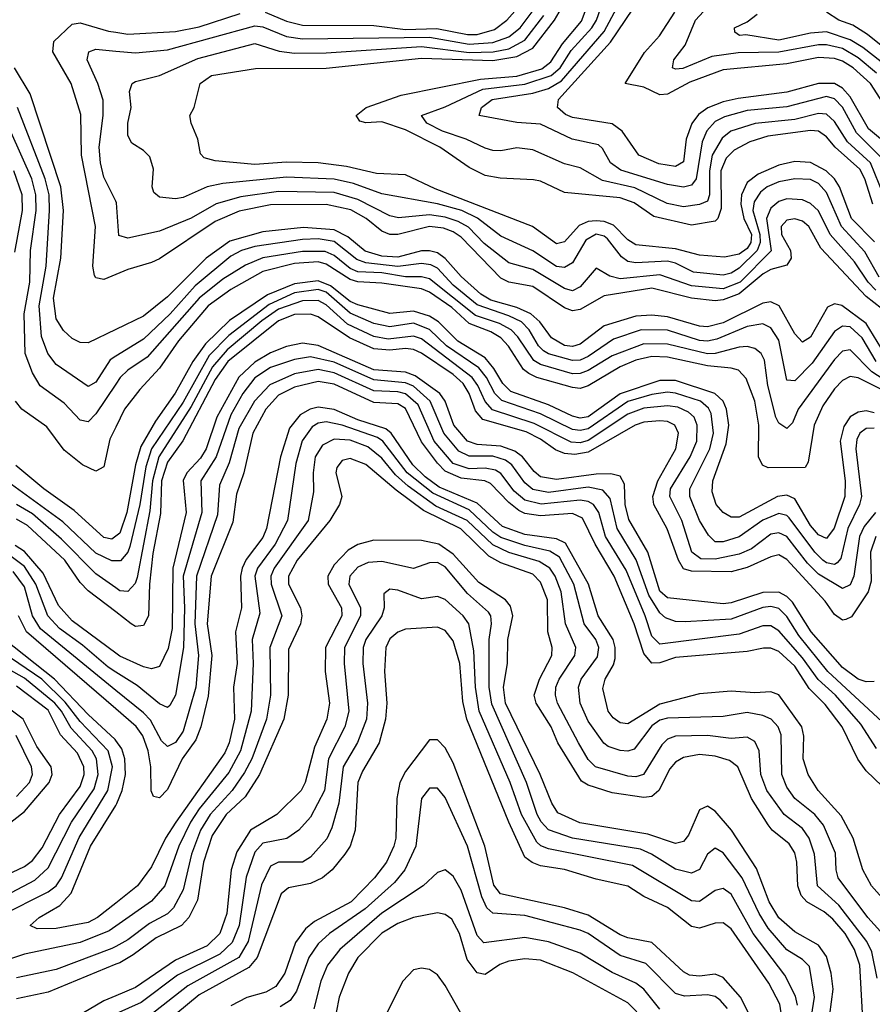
# Model space of a CAD drawing. Header units: inches. Extents: x 501365 to 657855, y 482276 to 547543.
# Tile 643 of 656: x 609758 to 611905, y 514992 to 517471. Entities that reach past the tile are written whole.
import ezdxf

# ---------------------------------------------------------------- set-up
doc = ezdxf.new("R2010")
doc.units = ezdxf.units.IN
doc.header["$MEASUREMENT"] = 0
doc.layers.add('A6501', color=7, linetype='Continuous')
doc.layers.add('A6511', color=7, linetype='Continuous')

msp = doc.modelspace()

# ---------------------------------------------------------------- linework, layer by layer
at = {"layer": 'A6501', "color": 5}
for points, elevation in [([(610000, 516829.4), (609970, 516817), (609950, 516821), (609946.6, 516826.6), (609942.4, 516850), (609948.7, 516950), (609913.6, 517130), (609911.7, 517231.7), (609887.4, 517310), (609841.2, 517390), (609844, 517416), (609890, 517459.3), (609910, 517463.1), (609981.9, 517441.9), (610000, 517439.2)], 3780), ([(610000, 517013.8), (609970, 517074.2), (609961.3, 517110), (609957.9, 517150), (609968.5, 517230), (609967.9, 517267.9), (609955, 517310), (609928.2, 517370), (609931.8, 517390), (609950, 517396.3), (610000, 517391.8)], 3760), ([(610000, 516690.8), (609930, 516656.9), (609910, 516658), (609890, 516667.8), (609868.4, 516688.4), (609850, 516717.7), (609842.7, 516770), (609861.9, 516870), (609867.9, 516990), (609861.8, 517050), (609784, 517284), (609745.2, 517350)], 3820), ([(610000, 516553.2), (609950, 516478.1), (609930, 516458.7), (609910, 516462.5), (609870, 516505.6), (609809.3, 516549.3), (609790, 516581.6), (609771.5, 516630), (609769.4, 516730), (609783.4, 516810), (609785.5, 516890), (609799.3, 516990), (609798.7, 517030), (609788.2, 517070), (609708.7, 517248.7)], 3860), ([(610000, 516623.5), (609985.4, 516614.6), (609950, 516558.1), (609930, 516547), (609850, 516602.9), (609828.6, 516630), (609813.2, 516673.2), (609807.1, 516750), (609824.7, 516850), (609833.4, 516990), (609832.1, 517030), (609822.2, 517070), (609752, 517250)], 3840), ([(609745.9, 516885.9), (609765, 516990), (609764.4, 517030), (609743.5, 517090)], 3880), ([(610000, 516445), (609985.1, 516414.9), (609970, 516345.2), (609950, 516334.1), (609916.5, 516350), (609870, 516386.6), (609826.1, 516446.1), (609763.4, 516490), (609747.4, 516510)], 3880), ([(610000, 516170.3), (609990, 516162.6), (609970, 516166.8), (609895.3, 516235.3), (609819.1, 516290), (609748.5, 516348.5)], 3920), ([(610000, 516108.2), (609990, 516108.3), (609950, 516128), (609866.8, 516206.8), (609710, 516320.8)], 3940), ([(610000, 516040.3), (609950, 516075.7), (609862.9, 516162.9), (609790, 516226.7), (609750, 516250.6)], 3960), ([(610000, 515979.6), (609930, 516032.6), (609910, 516053.8), (609871.3, 516110), (609777.7, 516197.7), (609750, 516213.3)], 3980), ([(610000, 515876.1), (609890, 515957.4), (609855.5, 515995.5), (609817.1, 516077.1), (609770, 516131.9), (609746.7, 516146.7)], 4020), ([(610000, 515828.4), (609980.6, 515840.6), (609916.1, 515896.1), (609857.9, 515937.9), (609828.7, 515970), (609798.5, 516050), (609770, 516094), (609730, 516124.3)], 4040), ([(610000, 515782.3), (609810, 515936.9), (609790.1, 515970), (609770, 516043.3), (609741.9, 516081.9)], 4060), ([(610000, 515735.8), (609775.5, 515930), (609755, 515970)], 4080), ([(610000, 515656.1), (609998.4, 515658.4), (609930, 515721.5), (609845.6, 515810), (609719.6, 515910)], 4120), ([(609710, 515214.4), (609830, 515274.6), (609849.5, 515290.5), (609863.3, 515310), (609907.9, 515412.1), (609980.3, 515530), (609992, 515590), (609980.9, 515630), (609910, 515704.1), (609872.8, 515752.8), (609813.7, 515810), (609716.3, 515876.3)], 4140), ([(609677.7, 515242.3), (609795.9, 515304.1), (609830, 515335.3), (609888.5, 515450), (609945.4, 515534.6), (609955.6, 515570), (609951.5, 515610), (609940.4, 515630), (609887.2, 515687.2), (609863.5, 515730), (609846.3, 515750), (609770, 515812.9), (609694.8, 515854.8)], 4160), ([(609710, 515310.5), (609770, 515338.9), (609790, 515353.6), (609814.2, 515385.8), (609858.3, 515470), (609910, 515540.4), (609920.2, 515570), (609919.9, 515590), (609903.7, 515623.7), (609860.5, 515670), (609830, 515732.4), (609750, 515792.9)], 4180), ([(609581.1, 515330), (609770, 515476.9), (609832.2, 515550), (609839.5, 515570), (609837.1, 515590), (609801, 515641), (609767.1, 515710), (609730, 515737.6)], 4220), ([(609750, 515514.6), (609782.8, 515550), (609790.2, 515570), (609788, 515590), (609748.7, 515668.7)], 4240), ([(610000, 515246.5), (609953.8, 515210), (609930, 515198.1), (609850, 515182.4), (609802.2, 515182.2), (609784.2, 515190), (609806.6, 515210), (609859.2, 515240.8), (609888, 515272), (609936.1, 515390), (610000, 515492.3)], 4120), ([(610000, 515188.4), (609983.3, 515176.7), (609910, 515147.6), (609770, 515118), (609730, 515105)], 4140), ([(610000, 515137.6), (609990, 515132), (609850, 515079.3), (609750, 515058.7)], 4160), ([(610000, 515092.5), (609830, 515022.5), (609750, 515005.5)], 4180), ([(610000, 515012.9), (609970, 515000.4), (609900.5, 514959.4), (609790, 514909.5), (609763.7, 514876.3), (609741.4, 514810)], 4220)]:
    msp.add_lwpolyline(points, dxfattribs=dict(at, elevation=elevation))
at = {"layer": 'A6511', "color": 5}
for points, elevation in [([(611906.5, 517006.5), (611886.5, 517070), (611874.2, 517094.2), (611811.9, 517150), (611790, 517176), (611770, 517190), (611750, 517192), (611642.1, 517177.8), (611596.6, 517163.4), (611557.6, 517142.4), (611537.7, 517122.3), (611524, 517090), (611524.6, 516995.5), (611516.7, 516970), (611510, 516963.6), (611450, 516953.4), (611355.1, 516975.1), (611305.4, 517010), (611270, 517022.3), (611130, 517035.5), (611070, 517064), (611052.1, 517067.9), (610968.2, 517071.8), (610930, 517078.6), (610890, 517098.5), (610816.4, 517150), (610730, 517193.7), (610670, 517213.8), (610630, 517210.8), (610615, 517215.1), (610606.7, 517226.7), (610605.3, 517230), (610630.8, 517250), (610718.8, 517281.2), (610918.9, 517321.1), (611010, 517328.3), (611072.8, 517347.2), (611095.7, 517364.3), (611125.1, 517410), (611173.2, 517466.8), (611204.4, 517550)], 3680), ([(610376.6, 517490), (610430, 517467.3), (610470, 517457.4), (610650, 517456), (610730, 517445.7), (610808.9, 517448.9), (610886.2, 517433.8), (610910, 517433.5), (610953.5, 517446.5), (610985.2, 517470), (611037.8, 517530)], 3780), ([(611934, 517030), (611901.2, 517110), (611843.1, 517163.1), (611810, 517214.1), (611790, 517232.9), (611770, 517234.4), (611710, 517219.8), (611610.4, 517209.6), (611549.3, 517190), (611527.3, 517172.7), (611502.5, 517130), (611495.7, 517090), (611495.5, 517030), (611490, 517013.5), (611470, 517005.4), (611430, 516999.3), (611388.4, 517008.4), (611307.1, 517047.1), (611226.1, 517066.1), (611170, 517097.8), (611130, 517107.7), (611050, 517143), (611010, 517148.6), (610970, 517140.6), (610950, 517141.2), (610930, 517147.1), (610882.8, 517170), (610822.5, 517190), (610783.6, 517210), (610769.9, 517230), (610830, 517251.6), (610924.5, 517295.5), (611030, 517308.8), (611096.9, 517330), (611119.5, 517350), (611147.1, 517392.9), (611198.7, 517450), (611210.9, 517470), (611232.1, 517530)], 3660), ([(611935.8, 517115.8), (611866, 517186), (611830.3, 517250.3), (611810, 517271.8), (611790, 517277.5), (611690, 517251.8), (611590, 517241.8), (611533.6, 517226.4), (611510, 517214.4), (611488.9, 517191.1), (611477, 517163), (611462.2, 517070), (611450, 517053.9), (611430, 517049.4), (611390, 517055.7), (611272.3, 517092.3), (611246.4, 517110), (611226.2, 517146.2), (611215.6, 517155.6), (611149.7, 517169.7), (611070, 517207.9), (611010, 517211.8), (610915.1, 517230), (610921.1, 517250), (610948.4, 517270), (611050, 517286.2), (611090, 517297.8), (611122.8, 517317.2), (611230, 517441.3), (611274.6, 517525.4)], 3640), ([(610000, 517391.8), (610050, 517387.2), (610130, 517395.3), (610350, 517455.3), (610370, 517452.9), (610430, 517428.4), (610470, 517422.5), (610790, 517426.7), (610890, 517408.9), (610950, 517413.1), (610990, 517427.3), (611018.3, 517450), (611066.2, 517513.8)], 3760), ([(611911.1, 516911.1), (611853.1, 516970), (611823, 517050), (611810.6, 517070), (611789.3, 517090), (611750, 517111.6), (611710, 517113.4), (611670, 517104.2), (611618.2, 517081.8), (611590, 517061.3), (611576.3, 517030), (611574, 517006), (611581.5, 516970), (611601.4, 516930), (611599.6, 516910), (611590, 516894.8), (611570, 516880.4), (611532.8, 516872.8), (611470, 516877.9), (611410, 516893.9), (611310, 516904.2), (611290, 516916.9), (611253.4, 516953.4), (611230, 516962.7), (611210, 516964.6), (611190, 516962.5), (611167, 516953), (611130, 516911.8), (611110, 516906.4), (611049.9, 516950), (610804.6, 517044.6), (610730, 517080.2), (610656.3, 517083.7), (610580.8, 517100.8), (610509.8, 517110.2), (610430, 517112.1), (610350, 517106.3), (610250, 517115.3), (610222.7, 517122.7), (610213.4, 517133.4), (610206.9, 517170), (610189.8, 517210), (610186.2, 517230), (610197.8, 517250), (610212.2, 517310), (610240.7, 517330), (610352.1, 517347.9), (610530, 517348.7), (610770, 517374.1), (610950, 517367.7), (611010, 517377.8), (611050, 517399.1), (611105.1, 517470), (611128.4, 517510)], 3720), ([(611951.4, 517150), (611896.3, 517196.3), (611850, 517276.6), (611830, 517298), (611810, 517309.8), (611770.2, 517309.8), (611690, 517288.3), (611567.5, 517272.5), (611530, 517264), (611491.2, 517248.8), (611468, 517232), (611450.7, 517209.3), (611436.7, 517170), (611430, 517113.3), (611410, 517101.6), (611367.5, 517107.5), (611317.7, 517130), (611275.6, 517190), (611250, 517208.4), (611150, 517224.7), (611132.5, 517232.5), (611112.5, 517250), (611115.2, 517270), (611245.8, 517414.2), (611302.6, 517497.4)], 3620), ([(611916.3, 517336.3), (611870, 517374.8), (611830, 517397.9), (611790, 517407.7), (611770, 517407.3), (611670, 517388.8), (611567.3, 517387.3), (611501.6, 517378.4), (611428.3, 517348.3), (611410, 517346.4), (611402, 517350), (611405.4, 517370), (611433.7, 517406.3), (611460.3, 517470), (611490, 517502.4)], 3560), ([(610000, 517439.2), (610030, 517434.7), (610150, 517441.3), (610210, 517452.9), (610313.6, 517486.4)], 3780), ([(611922.7, 516822.7), (611886.4, 516886.4), (611827.8, 516950), (611790, 517035.9), (611770, 517058.1), (611750, 517068.6), (611710, 517070.4), (611670, 517062.8), (611640.3, 517050), (611623.5, 517036.5), (611608, 517012), (611604.6, 516990), (611622, 516930), (611622.9, 516910), (611615.2, 516890), (611570, 516845), (611550, 516832.8), (611530, 516827.6), (611455.4, 516835.4), (611410, 516858.2), (611390, 516862.6), (611310, 516858.7), (611290, 516861.8), (611273.4, 516873.4), (611238.7, 516918.7), (611230, 516926.1), (611210, 516930.9), (611184.3, 516915.7), (611150, 516858.7), (611130, 516846.9), (611110, 516849.5), (611050, 516888.6), (610970, 516925.9), (610910.7, 516970.7), (610871.5, 516990), (610810, 517007.3), (610670, 517032.7), (610598.5, 517058.5), (610550, 517069.4), (610430, 517074), (610270, 517058), (610230, 517050), (610170, 517023.3), (610150, 517019.7), (610110, 517024.2), (610095.6, 517035.6), (610091.7, 517050), (610094.6, 517094.6), (610085.9, 517125.9), (610070, 517141.8), (610040.3, 517160.3), (610030, 517179.3), (610030.5, 517210), (610038.5, 517250), (610034.7, 517290), (610041.2, 517310), (610050, 517315.1), (610110, 517330.1), (610206.7, 517373.3), (610350, 517410.5), (610411.6, 517391.6), (610450, 517386.3), (610530, 517387.3), (610770, 517403.1), (610890, 517388.6), (610950.3, 517389.7), (610990, 517397.4), (611030, 517419.2), (611078.5, 517481.5)], 3740), ([(611950, 517234.9), (611901, 517310), (611857.4, 517350), (611830, 517366.7), (611810, 517373.4), (611770, 517375.7), (611690, 517359.9), (611530, 517344.8), (611446.1, 517313.9), (611390, 517283), (611370, 517282), (611330, 517300.6), (611282.6, 517310), (611331.7, 517388.3), (611369.5, 517430.5), (611408, 517490)], 3580), ([(611946.8, 517350), (611881.2, 517401.2), (611850, 517419.7), (611790, 517440), (611750, 517436.7), (611670, 517419.5), (611587.1, 517432.9), (611571, 517431), (611559, 517439), (611558, 517450), (611590, 517465.7), (611615.5, 517484.5)], 3540), ([(611982.6, 517362.6), (611893.3, 517433.3), (611856.8, 517456.8), (611821.4, 517470), (611789.8, 517490)], 3520), ([(611914.4, 516790), (611895.2, 516810), (611861, 516861), (611799.3, 516930), (611769.6, 516989.6), (611750, 517008.4), (611730, 517016.9), (611690, 517019.4), (611670, 517012.8), (611650, 516996.4), (611638.6, 516970), (611650.8, 516889.2), (611572.7, 516810), (611530, 516793.4), (611450, 516800.5), (611370, 516828.5), (611270, 516818.1), (611244.7, 516824.7), (611210, 516845.2), (611170, 516797.9), (611150, 516788.4), (611130, 516793.8), (611050, 516841.6), (610990, 516858.3), (610927.6, 516907.6), (610888.1, 516948.1), (610862.7, 516962.7), (610830, 516973.3), (610790, 516979.2), (610712.3, 516972.3), (610690, 516976.9), (610610, 517018.3), (610550, 517035.5), (610410, 517038), (610315.1, 517024.9), (610252.5, 517007.5), (610190, 516971.3), (610110, 516938.7), (610030, 516920.9), (610007.8, 516927.8), (610001.9, 517010), (610000, 517013.8)], 3760), ([(611948.3, 516728.2), (611890, 516774.2), (611775.8, 516895.8), (611746, 516950), (611730, 516963.6), (611710, 516969.7), (611690, 516965.8), (611675.7, 516950), (611676.8, 516930), (611699.5, 516890), (611701.4, 516870), (611690, 516852.4), (611650, 516842.2), (611630.8, 516830.8), (611570, 516780.9), (611530, 516765.5), (611510, 516762.9), (611450, 516769.8), (611350, 516794.8), (611230, 516775.9), (611170, 516740.8), (611150, 516737.6), (611130, 516745.4), (611050, 516799.1), (610990, 516809.6), (610970, 516819.7), (610870, 516923.3), (610850, 516937.1), (610825.7, 516945.7), (610790, 516950.4), (610710, 516929.6), (610690, 516929.8), (610670, 516938), (610630.4, 516970.5), (610592.4, 516992.4), (610530, 517005.2), (610390, 517004.3), (610311, 516989), (610250, 516962.7), (610110, 516869), (610090, 516859.8), (610030, 516841.8), (610000, 516829.4)], 3780), ([(611935.8, 516630), (611890, 516706), (611829.1, 516750.9), (611810, 516755), (611793, 516747), (611750, 516671.4), (611730, 516659.1), (611710, 516680.2), (611671.1, 516750), (611650, 516760.6), (611630, 516756.8), (611530, 516707.9), (611490, 516697.6), (611470, 516698.9), (611390, 516722.4), (611350, 516727.1), (611310, 516724.3), (611230, 516700.2), (611170, 516653.7), (611150, 516648.1), (611130, 516650.6), (611097.2, 516670), (611068.2, 516710), (611045.4, 516730), (611010, 516746.3), (610945, 516765), (610919.8, 516779.8), (610870, 516823.9), (610830, 516869.7), (610810, 516883.5), (610790, 516889.1), (610770, 516888.7), (610710, 516872.6), (610670, 516875.5), (610628.2, 516888.2), (610584.2, 516924.2), (610550, 516941.5), (610472.6, 516947.4), (610370, 516937), (610287.2, 516912.8), (610227.9, 516870), (610130, 516773), (610070, 516724.7), (610000, 516690.8)], 3820), ([(611915.3, 516610), (611880.3, 516670), (611850, 516697.4), (611830, 516699), (611810, 516685.9), (611754.2, 516605.8), (611710, 516561.2), (611690, 516563.2), (611670, 516663.6), (611650, 516695), (611630, 516704.8), (611590, 516698.2), (611513.5, 516666.5), (611490, 516661.6), (611470, 516663.4), (611390, 516689.1), (611323.2, 516690), (611253.3, 516666.7), (611190, 516623.2), (611170, 516613.7), (611150, 516612.5), (611090, 516629.5), (611077.3, 516637.3), (611064.5, 516650), (611041.5, 516690), (611022.2, 516710), (610990, 516725.6), (610910, 516752.8), (610850, 516802.4), (610810, 516844.9), (610793.5, 516853.5), (610770, 516856.9), (610710, 516849.5), (610630, 516858.5), (610606.8, 516866.8), (610550, 516912), (610510, 516919.1), (610470, 516917.6), (610350, 516899.9), (610316.6, 516890), (610290, 516875.8), (610199.5, 516800.5), (610136.6, 516730), (610070, 516666.6), (610000, 516623.5)], 3840), ([(611990, 516528.9), (611904.3, 516584.3), (611850, 516639.2), (611830, 516636.5), (611810, 516615.3), (611718.9, 516490), (611704.5, 516455.5), (611690, 516441.4), (611670, 516454.9), (611662.3, 516470), (611642.7, 516550), (611633.7, 516613.7), (611625.8, 516630), (611610, 516642.9), (611590, 516648.1), (611570, 516646.3), (611510, 516630.5), (611490, 516629.4), (611390, 516653.5), (611330, 516654.3), (611250, 516624.1), (611190, 516587.4), (611170, 516579.9), (611150, 516579.4), (611070, 516602.7), (611052.7, 516612.7), (611012.7, 516672.7), (610996.2, 516690), (610966.3, 516706.3), (610906.3, 516726.3), (610790, 516818.6), (610770, 516823.8), (610730, 516823.3), (610670, 516833.4), (610610, 516836.4), (610590, 516844.4), (610550, 516877.3), (610527.5, 516887.5), (610470, 516887.1), (610370, 516871), (610326.9, 516853.1), (610270, 516817.8), (610210, 516769.3), (610079.1, 516620.9), (610030, 516588.5), (610011.2, 516570), (610000, 516553.2)], 3860), ([(611930, 516538.7), (611870, 516569.2), (611850, 516572.6), (611830, 516562.3), (611810, 516541.4), (611781.2, 516498.8), (611759.1, 516450), (611743.6, 516356.4), (611736.5, 516343.5), (611642.9, 516342.9), (611629.1, 516349.1), (611618.5, 516370), (611619.7, 516450), (611610, 516510), (611587.5, 516567.5), (611568.1, 516588.1), (611550, 516593.7), (611490, 516598.9), (611390, 516621.5), (611350, 516623.1), (611310, 516613.7), (611270, 516596.9), (611190, 516549.3), (611170, 516542.6), (611150, 516544.4), (611060.7, 516570), (611040, 516580), (611026.7, 516590), (610989, 516649), (610969.7, 516669.7), (610945, 516684.9), (610890, 516706.3), (610846.6, 516746.6), (610790, 516784.9), (610770, 516792.8), (610670, 516807.2), (610610, 516810.7), (610590, 516816.6), (610530, 516855.5), (610510, 516861.1), (610450, 516856.6), (610370, 516836.7), (610290, 516791.9), (610232.9, 516750), (610157.8, 516662.2), (610110, 516593.1), (610060.4, 516539.6), (610022.3, 516490), (610000, 516445)], 3880), ([(611910, 516480.9), (611890, 516486.3), (611870, 516482.9), (611849.5, 516470.5), (611833.7, 516446.3), (611824.9, 516410), (611837.2, 516310), (611836, 516270), (611809.2, 516190.8), (611790, 516164.5), (611770, 516173.9), (611750, 516197.4), (611710, 516264.3), (611690, 516273.4), (611666.9, 516270), (611570, 516218.6), (611550, 516218.3), (611530.2, 516230.2), (611512.6, 516250), (611501.9, 516281.9), (611503.4, 516310), (611537.2, 516402.8), (611544.3, 516450), (611538.4, 516490), (611530.2, 516510), (611508.8, 516530), (611410, 516562.5), (611370, 516562.8), (611270, 516529.1), (611190, 516470.8), (611170, 516467.6), (611150, 516472.4), (611090, 516501.2), (610995.1, 516535.1), (610974.7, 516554.7), (610952.5, 516592.4), (610930, 516619.3), (610861.3, 516661.3), (610812.6, 516710), (610790, 516724.3), (610750, 516736.8), (610690, 516731.4), (610610, 516752.5), (610590, 516761.5), (610540.8, 516800.8), (610510, 516813.3), (610450, 516806), (610382.1, 516777.9), (610286.6, 516713.4), (610225.6, 516654.4), (610194, 516610), (610149.4, 516530.6), (610099.6, 516460.4), (610063.4, 516396.6), (610049.7, 516350.3), (610028.2, 516230), (610010, 516178), (610000, 516170.3)], 3920), ([(611910, 516442), (611890, 516441.8), (611873.7, 516430), (611866.5, 516413.5), (611864.1, 516390), (611878.1, 516270), (611873.3, 516250), (611844, 516190), (611826.1, 516113.9), (611817, 516103), (611810, 516098.9), (611790, 516103), (611781.1, 516110), (611761.1, 516130), (611696.4, 516216.4), (611690, 516222.8), (611670, 516227.5), (611630, 516210.4), (611570, 516168.8), (611530, 516156.2), (611510, 516155.8), (611492.8, 516172.8), (611470, 516209.9), (611446.2, 516270), (611445.6, 516290), (611495.9, 516390), (611505.3, 516430), (611499.5, 516479.5), (611492.9, 516492.9), (611472.7, 516510), (611410, 516530.9), (611390, 516532.8), (611350, 516527), (611290, 516509.5), (611190, 516440.9), (611170, 516436.2), (611150, 516438.7), (611070, 516478.1), (610972, 516512), (610954.6, 516530), (610933.8, 516570), (610914, 516594), (610832.6, 516650), (610790, 516691.2), (610750, 516706.4), (610690, 516697.4), (610650, 516705.9), (610590, 516731.9), (610530, 516784.7), (610510, 516791.5), (610450, 516783.4), (610386.3, 516753.7), (610284.7, 516675.3), (610234.8, 516625.2), (610170, 516507.8), (610089.9, 516390), (610075.4, 516344.6), (610060.8, 516250), (610035.4, 516144.6), (610030, 516129.9), (610011.9, 516108.1), (610000, 516108.2)], 3940), ([(611913.7, 516230), (611884.9, 516195.1), (611872.8, 516170), (611859.1, 516070), (611850, 516047.8), (611830, 516038.9), (611770, 516074.6), (611742.1, 516102.1), (611690, 516169.7), (611670, 516179.1), (611650, 516175.7), (611601.2, 516138.8), (611570, 516124.9), (611510, 516112.4), (611473.5, 516113.5), (611451.1, 516130), (611425.9, 516210), (611395.3, 516270), (611396.8, 516290), (611446.3, 516370), (611463.4, 516410), (611464.6, 516450), (611456.5, 516470), (611442.8, 516482.8), (611415.3, 516495.2), (611390, 516499), (611330, 516492.4), (611290, 516477.4), (611190, 516411.2), (611170, 516405.5), (611147.1, 516407), (611054.1, 516454.1), (610948.5, 516488.5), (610930, 516509.1), (610912.2, 516550), (610897.5, 516570), (610770, 516667.4), (610750, 516673.6), (610686.1, 516666.1), (610650, 516673), (610584, 516704), (610530, 516753.3), (610510, 516764), (610470, 516763.2), (610410, 516742), (610367.6, 516712.4), (610280.7, 516639.3), (610243.2, 516596.8), (610190, 516497.1), (610108.8, 516370), (610092.2, 516310), (610085.6, 516234.4), (610053.6, 516066.4), (610048.5, 516051.5), (610030, 516031.4), (610010, 516033.2), (610000, 516040.3)], 3960), ([(611914.2, 516170), (611901.3, 516130), (611902.5, 516057.5), (611895.2, 516030), (611852.8, 515967.2), (611839.1, 515960.9), (611830, 515958.9), (611810, 515972.9), (611787, 516007), (611690, 516111.5), (611670, 516123.2), (611650, 516118.8), (611590, 516091.9), (611550, 516081), (611450, 516082.1), (611430, 516088.3), (611417.7, 516110), (611388.8, 516188.8), (611355, 516250), (611352.5, 516270), (611364.9, 516310), (611410.7, 516390), (611417.7, 516430), (611408.3, 516450), (611390, 516458.9), (611370, 516461.1), (611330, 516457.5), (611308.3, 516450), (611190, 516381.6), (611156, 516376), (611130, 516378.9), (611107.6, 516387.6), (611070, 516414.4), (611033.3, 516433.3), (610924.6, 516464.6), (610905.9, 516485.9), (610890, 516530), (610874.6, 516554.6), (610850, 516577.3), (610770, 516630.9), (610750, 516640.5), (610730, 516643.1), (610690, 516638.4), (610650, 516642.3), (610588.6, 516670), (610510, 516722.6), (610490, 516729.4), (610450, 516728.2), (610410, 516712.2), (610282.4, 516610), (610250, 516565.2), (610169.2, 516410.8), (610130, 516356.4), (610115.3, 516310), (610112.5, 516227.5), (610093.6, 516126.4), (610084.7, 516050), (610082.3, 515970), (610070, 515945.2), (610050, 515943.4), (610039.1, 515950), (610000, 515979.6)], 3980), ([(611910, 515804.5), (611890, 515803.7), (611870, 515810.7), (611830, 515840), (611751.2, 515930), (611704.3, 516004.3), (611690, 516018.7), (611670, 516029.8), (611630, 516028.7), (611550, 516002.3), (611530, 516000.1), (611390, 516015.3), (611370, 516032.2), (611340.1, 516130), (611292, 516212), (611283.1, 516250), (611281.4, 516301.4), (611270, 516321.7), (611247.3, 516327.3), (611210, 516326.3), (611110, 516313.1), (611070, 516319.5), (611053.5, 516333.5), (611024.8, 516370), (611004.7, 516384.7), (610970, 516396.9), (610910, 516401.4), (610886.2, 516410), (610851.5, 516450), (610830, 516510), (610816.2, 516530), (610754.4, 516574.4), (610730, 516583.5), (610650, 516589.5), (610510, 516650.9), (610470, 516656.6), (610430, 516647.7), (610390, 516632.3), (610350, 516608.6), (610310, 516570.9), (610254.7, 516470), (610227.3, 516390), (610213.3, 516366.7), (610179, 516330), (610170, 516310.8), (610177.3, 516230), (610143.5, 516090), (610141.8, 515938.2), (610132.1, 515887.9), (610110, 515842.5), (610090, 515836.4), (610070, 515841.6), (610010, 515868.7), (610000, 515876.1)], 4020), ([(611930, 515703), (611793.5, 515830), (611720.3, 515920.3), (611690, 515968), (611670, 515988.2), (611650, 515993.4), (611630, 515990.9), (611550, 515961.3), (611434.5, 515954.5), (611410, 515955.7), (611384.8, 515964.8), (611370, 515977.6), (611342.3, 516022.3), (611310.5, 516110.5), (611262.8, 516190), (611244.9, 516264.9), (611226.5, 516286.5), (611190, 516294.2), (611090, 516280.8), (611050, 516288.3), (611030, 516304.8), (610997.7, 516350), (610981.5, 516361.5), (610950, 516371.7), (610890, 516371.7), (610864.1, 516384.1), (610826.1, 516430), (610791.8, 516510), (610750, 516547.8), (610730, 516556.6), (610650, 516563.7), (610550, 516608.5), (610490, 516622.2), (610450, 516615.2), (610390, 516595.2), (610350, 516569.1), (610319.7, 516530), (610290, 516475.9), (610252.9, 516370), (610214.3, 516310), (610216.6, 516230), (610169.9, 516070.1), (610173.4, 515990), (610170.2, 515889.8), (610150.3, 515770), (610135.8, 515744.2), (610130, 515738.9), (610110, 515748), (610054.1, 515794.1), (610000, 515828.4)], 4040), ([(611915.8, 515635.8), (611876.7, 515696.8), (611813.1, 515770), (611769.3, 515809.3), (611730, 515864.3), (611670, 515931.8), (611650, 515944.8), (611630, 515945.1), (611570, 515923.9), (611370, 515898.9), (611350, 515918.7), (611333.7, 515970), (611285.1, 516085.1), (611233.5, 516170), (611216.8, 516230), (611203.5, 516250), (611190, 516257.8), (611170, 516261.3), (611071.2, 516251.2), (611030, 516260.9), (611003.7, 516283.7), (610970, 516328.4), (610956.6, 516336.6), (610930, 516341.9), (610890, 516340.3), (610850, 516353.5), (610802.2, 516410), (610761.2, 516501.2), (610730, 516529), (610710, 516534.2), (610650, 516536.5), (610550, 516582.1), (610510, 516590.1), (610450, 516578.8), (610388.2, 516551.8), (610349.6, 516510.4), (610310, 516441.3), (610285.2, 516354.8), (610261.5, 516298.5), (610255.9, 516224.1), (610202.9, 516070), (610199.2, 515950), (610208.4, 515870), (610201.6, 515790), (610170, 515679.4), (610150, 515650.7), (610130, 515640.5), (610115.4, 515655.4), (610087.3, 515707.3), (610070, 515725.4), (610000, 515782.3)], 4060), ([(611930, 515541.2), (611890, 515579.7), (611868.9, 515608.9), (611829.4, 515690), (611786.5, 515746.5), (611746.7, 515786.7), (611710, 515843.1), (611670, 515880.1), (611650, 515888.4), (611631.8, 515888.2), (611590, 515880.2), (611410, 515865.3), (611370, 515851.5), (611350, 515850.6), (611330, 515875.1), (611305.6, 515950), (611255.2, 516070), (611207.7, 516150), (611175.9, 516215.9), (611150, 516227.2), (611070, 516222), (611030, 516227.8), (611015.1, 516235.1), (610990, 516254.9), (610943.4, 516303.4), (610929.7, 516309.7), (610870, 516316.7), (610830, 516334.4), (610810, 516354), (610770, 516407.7), (610730, 516491.5), (610710, 516503.4), (610650, 516507.3), (610550, 516553.5), (610510, 516560.2), (610450, 516545.4), (610410, 516525.1), (610377.7, 516490), (610345.1, 516430), (610322.4, 516330), (610303.7, 516276.3), (610294.7, 516205.3), (610240.1, 516070), (610230.2, 515950), (610242.2, 515870), (610232.4, 515767.6), (610214.4, 515690), (610202, 515658), (610167, 515610), (610130, 515532.7), (610110, 515511.9), (610095.3, 515515.3), (610089.5, 515529.5), (610088.6, 515590), (610081.4, 515630), (610068, 515668), (610051.3, 515691.3), (610000, 515735.8)], 4080), ([(611950, 515238), (611903.1, 515290), (611881.9, 515330), (611857.4, 515410), (611826.7, 515466.7), (611769.5, 515530), (611743.7, 515570), (611731.6, 515610), (611733.4, 515666.6), (611728, 515690), (611670, 515770.9), (611650, 515778.9), (611610, 515775.8), (611550, 515780.2), (611470, 515773.2), (611370, 515747.1), (611290, 515697.9), (611270, 515700.3), (611253, 515713), (611240.3, 515730), (611226.5, 515786.5), (611232.3, 515810), (611253.6, 515846.4), (611257.8, 515862.2), (611258.1, 515890), (611252.9, 515910), (611215, 515970), (611190.9, 516050), (611133.1, 516153.1), (611110, 516163.8), (611030, 516174.3), (610974.4, 516194.4), (610910, 516253.2), (610814.1, 516294.1), (610779.5, 516319.5), (610748.4, 516350), (610693.7, 516430), (610680.4, 516440.4), (610610, 516463.4), (610550, 516489.2), (610510, 516495.4), (610489.6, 516490.4), (610464.3, 516475.7), (610437.6, 516442.4), (610414.8, 516370), (610379.7, 516190), (610370, 516167.4), (610328.4, 516111.6), (610318.7, 516090), (610314.3, 516070), (610316.8, 515990), (610301.6, 515930), (610305.6, 515850), (610296.6, 515790), (610299.4, 515710), (610285.3, 515650), (610274.7, 515625.3), (610151, 515450), (610125.5, 515410), (610090, 515338.2), (610054.9, 515290), (610000, 515246.5)], 4120), ([(611950, 515149), (611894.4, 515210), (611819.4, 515310), (611814.2, 515330), (611812.6, 515372.6), (611782.6, 515442.6), (611760.3, 515470), (611710.3, 515510), (611690, 515538.3), (611677.6, 515570), (611675.5, 515670), (611668, 515690), (611650.8, 515710), (611630, 515719), (611590, 515726.3), (611530, 515716.2), (611390, 515712.6), (611370, 515707.3), (611350, 515693.3), (611305.5, 515634.5), (611290, 515629), (611270, 515630.5), (611240.5, 515640.5), (611229.2, 515649.2), (611190, 515704.5), (611169.6, 515750), (611165.5, 515790), (611172.3, 515810), (611213.4, 515866.6), (611216.9, 515890), (611209.4, 515910), (611179.6, 515950), (611153.5, 516050), (611117.3, 516117.3), (611093, 516133), (611030, 516147), (610970, 516167.3), (610950, 516180.4), (610890, 516237.1), (610798.8, 516278.8), (610734.3, 516330), (610672.3, 516410), (610659.1, 516419.1), (610570, 516449.8), (610530, 516458.4), (610510, 516454.8), (610494.4, 516445.6), (610469.1, 516410.9), (610453.5, 516353.5), (610432.5, 516210), (610401.7, 516150), (610356.6, 516090), (610350.6, 516070), (610363, 515977), (610343.7, 515910), (610346, 515850), (610341, 515730), (610314.2, 515630), (610284.3, 515575.7), (610210, 515484.1), (610187.9, 515450), (610158.6, 515390), (610123.8, 515290), (610090, 515251.6), (610000, 515188.4)], 4140), ([(611917.7, 515057.7), (611904.2, 515124.2), (611892, 515150), (611821.5, 515241.5), (611767.4, 515290), (611760, 515370), (611746.7, 515410), (611730, 515434.1), (611683.6, 515470), (611640.1, 515530), (611625.1, 515570), (611620.3, 515630), (611610, 515653.8), (611590, 515664.8), (611550, 515660.8), (611490, 515669), (611410, 515666.5), (611390, 515659.7), (611375, 515645), (611329.2, 515570), (611310, 515564.3), (611290, 515566.5), (611208.2, 515590), (611190, 515607.8), (611165.7, 515650), (611112.2, 515750), (611107.1, 515770), (611108.6, 515790), (611116.4, 515810), (611155.9, 515870), (611158.7, 515890), (611132.5, 515950), (611121.8, 516030), (611106.4, 516070), (611093.2, 516090), (611066.7, 516106.8), (610989.7, 516129.7), (610950, 516148.4), (610885.2, 516210), (610806.1, 516246.1), (610736.3, 516296.3), (610704.9, 516324.9), (610670, 516366.5), (610635.2, 516395.2), (610590, 516412.1), (610550, 516414.4), (610520.4, 516399.5), (610502.2, 516370), (610497.1, 516330), (610497.6, 516282.4), (610484.9, 516210), (610399.3, 516090), (610390.9, 516070), (610391.3, 516050), (610418.2, 515970), (610387.9, 515890), (610389.3, 515770), (610379.4, 515710), (610342.3, 515610), (610324.4, 515575.6), (610293, 515530), (610237.3, 515470), (610213, 515430), (610190.9, 515370), (610170, 515280.2), (610145.1, 515234.9), (610130, 515219.2), (610084.6, 515195.5), (610030, 515154.3), (610000, 515137.6)], 4160), ([(611881, 514970), (611874.3, 515090), (611861, 515130), (611836.8, 515170), (611806.1, 515206.1), (611784.6, 515224.6), (611740.5, 515250), (611725.9, 515265.9), (611717.6, 515290), (611715.4, 515350), (611710, 515373), (611695.7, 515395.7), (611653.2, 515430), (611643.5, 515443.5), (611601.1, 515510), (611566.7, 515590), (611545.7, 515605.7), (611510, 515616.4), (611470, 515620.6), (611430, 515613.2), (611410, 515601.2), (611395.3, 515584.7), (611367.7, 515530), (611350, 515515.2), (611330, 515512.3), (611250, 515523.9), (611190, 515543.5), (611173.4, 515553.4), (611113.2, 515650), (611096.5, 515690), (611058.9, 515750), (611054.1, 515770), (611066.9, 515810), (611098.5, 515870), (611099, 515890), (611087.9, 515930), (611087, 516010), (611070, 516054.7), (611050, 516074.6), (610970, 516103.6), (610940, 516120), (610868.7, 516188.7), (610775.1, 516235.1), (610706.1, 516286.1), (610630, 516351.3), (610590, 516366), (610570, 516361.3), (610556.9, 516343.1), (610554.3, 516330), (610569.7, 516270), (610563.8, 516250), (610539, 516210), (610457, 516110), (610435.3, 516070), (610435, 516050), (610465.2, 515990), (610468.8, 515970), (610465.2, 515950), (610435.1, 515884.9), (610434.5, 515770), (610423.5, 515710), (610362, 515570), (610325.6, 515514.4), (610278.1, 515470), (610243.1, 515416.9), (610221.3, 515350), (610206, 515254), (610184.2, 515210), (610165.1, 515190), (610101.3, 515158.8), (610044, 515116), (610010, 515096.6), (610000, 515092.5)], 4180), ([(611794.4, 514934.4), (611807, 515030), (611801.9, 515070), (611790, 515111.9), (611770, 515141.1), (611710, 515174.4), (611669.8, 515209.8), (611645.6, 515250), (611613.7, 515333.7), (611550.8, 515430), (611510, 515478.2), (611490, 515490.4), (611470, 515481.4), (611442.7, 515417.3), (611430, 515401.5), (611410, 515396.5), (611339.9, 515419.9), (611169.1, 515449.1), (611113.7, 515473.7), (611097.9, 515497.9), (611068.7, 515570), (610981.7, 515750), (610976.7, 515790), (610986.8, 515850), (610987.1, 515910), (610999.7, 515970), (610994.1, 515994.1), (610981.6, 516010), (610914.1, 516054.1), (610850, 516125.5), (610813.7, 516150), (610770, 516159.7), (610650, 516160.2), (610610, 516149.7), (610585.1, 516134.9), (610550, 516098.1), (610534.3, 516070), (610535.1, 516050), (610568.2, 515990), (610569.6, 515970), (610528.6, 515890), (610527.3, 515830), (610538.5, 515750), (610531.9, 515710), (610500.4, 515639.6), (610476.8, 515550), (610466.9, 515530), (610405.6, 515470), (610339.3, 515430), (610304.7, 515375.3), (610290.8, 515330), (610279.7, 515220.3), (610261.7, 515170), (610230, 515138.6), (610150, 515103.3), (610050, 515033.7), (610000, 515012.9)], 4220), ([(611747.6, 514930), (611760.1, 515010), (611746.9, 515086.9), (611730, 515105), (611690, 515129), (611643.4, 515183.4), (611620.3, 515220.3), (611577.5, 515310), (611530, 515373.2), (611510, 515385.3), (611490, 515369.8), (611470, 515331.6), (611450, 515321.6), (611410, 515332), (611349.4, 515370), (611322, 515382), (611150, 515409.8), (611090, 515430.8), (611071, 515451), (611061.7, 515470), (611034.6, 515550), (610947.3, 515747.3), (610940.8, 515790), (610940.8, 515910), (610946.2, 515950), (610944.6, 515970), (610938.9, 515978.9), (610886.1, 516026.1), (610830, 516093.3), (610810, 516103.8), (610790, 516103.2), (610750, 516089.2), (610670, 516106.3), (610635.9, 516104.1), (610610, 516092.5), (610589.8, 516070), (610587.3, 516050), (610616.3, 515990), (610616.6, 515970), (610576.1, 515890), (610574.8, 515850), (610586.9, 515730), (610577.1, 515690), (610535.8, 515610), (610525.6, 515530), (610490, 515463.2), (610461.2, 515430), (610430.5, 515409.5), (610370, 515397.9), (610350, 515374.9), (610328.2, 515311.8), (610310.6, 515190), (610293, 515147), (610261.7, 515118.3), (610155.2, 515064.8), (610063.6, 514996.4), (610000, 514967.4)], 4240), ([(611717, 514990), (611712.3, 515012.3), (611684.9, 515064.8), (611605.2, 515170), (611550, 515269), (611530, 515283.4), (611510, 515278.4), (611470, 515250.6), (611450, 515252.5), (611301.1, 515341.1), (611090, 515383.3), (611070.7, 515390.7), (611060.2, 515400.2), (611021.7, 515470), (610993.1, 515550), (610915.6, 515730), (610905.8, 515790), (610901.9, 515881.9), (610889, 515950), (610875.2, 515970), (610830, 516010.9), (610810, 516018.9), (610770, 516012.8), (610710, 516034.2), (610690, 516036.7), (610674.8, 516025.2), (610675.7, 515990), (610669.8, 515970), (610629.4, 515910), (610622.7, 515890), (610622.1, 515850), (610634.1, 515750), (610631.7, 515710), (610609, 515651), (610572.9, 515590), (610561.4, 515498.6), (610544.3, 515435.7), (610531.5, 515408.5), (610490, 515362.5), (610470.1, 515350), (610410, 515349.6), (610390, 515339.9), (610367.4, 515292.6), (610333.5, 515150), (610310.1, 515109.9), (610181.5, 515038.5), (610080.4, 514959.6)], 4260), ([(611676, 514970), (611672.3, 514992.3), (611644.8, 515044.8), (611550, 515181.6), (611530, 515196.8), (611510, 515196), (611470, 515183.9), (611450, 515188.1), (611390, 515235.9), (611330, 515263.1), (611290, 515289.3), (611210, 515306.9), (611130, 515331.5), (611070, 515340.7), (611048.6, 515348.6), (611030, 515362), (610989.7, 515450), (610884.1, 515710), (610874.4, 515754.4), (610866.6, 515850), (610850, 515907.3), (610830, 515933.1), (610810, 515941), (610730, 515936.1), (610710, 515929), (610690, 515911.7), (610679.9, 515890), (610676.9, 515830), (610683, 515750), (610679.4, 515710), (610663.2, 515650), (610621, 515579), (610610, 515550), (610603.2, 515430), (610590.4, 515390), (610576.6, 515370), (610544.9, 515330), (610520.3, 515310), (610490, 515295.8), (610434.9, 515285.1), (610416.6, 515270), (610355.7, 515110), (610335.5, 515084.5), (610210, 515015.3), (610097.1, 514922.9)], 4280), ([(610000, 515492.3), (610002.9, 515497.1), (610016.1, 515530), (610024.4, 515570), (610022.6, 515610), (610014.8, 515634.8), (610000, 515656.1)], 4120), ([(611593.3, 514970), (611573.1, 515010), (611530, 515059.3), (611510, 515067.9), (611470, 515062.6), (611445.4, 515065.4), (611430, 515073.2), (611350, 515147.6), (611290, 515159), (611270, 515166.9), (611190, 515216.6), (611130, 515234.3), (610969.2, 515270), (610952.1, 515292.1), (610929.3, 515390), (610850, 515599.9), (610830, 515637.6), (610810, 515657.5), (610790, 515657.5), (610730, 515577.9), (610715.8, 515550), (610707.7, 515510), (610705.4, 515410), (610700.7, 515390), (610681.5, 515350), (610651.8, 515310), (610592.6, 515250), (610500.1, 515199.9), (610477.9, 515182.1), (610452.9, 515147), (610425.9, 515070), (610403.3, 515036.7), (610377.7, 515022.3), (610330, 515008.9), (610290, 514987.8)], 4320), ([(611541.1, 514981.1), (611522.3, 515002.3), (611510, 515011.1), (611490, 515015.8), (611432.5, 515012.5), (611410, 515018.6), (611334.7, 515094.7), (611270, 515114.8), (611190, 515169.7), (611170, 515178.5), (611030, 515215), (610950, 515221.4), (610934.4, 515234.4), (610922.3, 515262.3), (610885.9, 515390), (610830, 515512.6), (610810, 515535.9), (610790, 515535.9), (610769.7, 515510), (610756, 515390), (610728.4, 515330), (610701.7, 515298.3), (610627.8, 515232.2), (610538.1, 515170), (610510, 515144.4), (610486.1, 515110), (610455.5, 515024.5), (610438.9, 515001.1), (610414.2, 514985.8)], 4340), ([(611370, 514979.8), (611330, 515029.9), (611310, 515045.2), (611250, 515071.9), (611170, 515120.7), (611090, 515149.4), (611030, 515159.9), (610926.9, 515146.9), (610910, 515164.7), (610870, 515279.5), (610850, 515314.8), (610830, 515330.7), (610810, 515323.7), (610774.4, 515290), (610670, 515221.2), (610564, 515130), (610533.2, 515090), (610516.6, 515050), (610499.2, 514980.8)], 4360), ([(611333.8, 514950), (611290, 514995.6), (611151.4, 515071.4), (611070, 515103.2), (611030, 515106.2), (610990, 515100.5), (610967.7, 515092.3), (610930, 515067.1), (610910, 515070.7), (610884.9, 515104.9), (610865.9, 515170), (610846, 515206), (610830, 515218.1), (610810, 515222.3), (610750, 515210.2), (610710, 515195.4), (610670, 515171.2), (610609.7, 515110), (610586.3, 515070), (610562.7, 515010), (610547.5, 514932.5)], 4380), ([(610880.3, 514950), (610830, 515039.1), (610810, 515066.2), (610790, 515079.3), (610770, 515083.1), (610750, 515078.6), (610722.6, 515050), (610662.3, 514930)], 4420)]:
    msp.add_lwpolyline(points, dxfattribs=dict(at, elevation=elevation))

doc.saveas('drawing.dxf')
